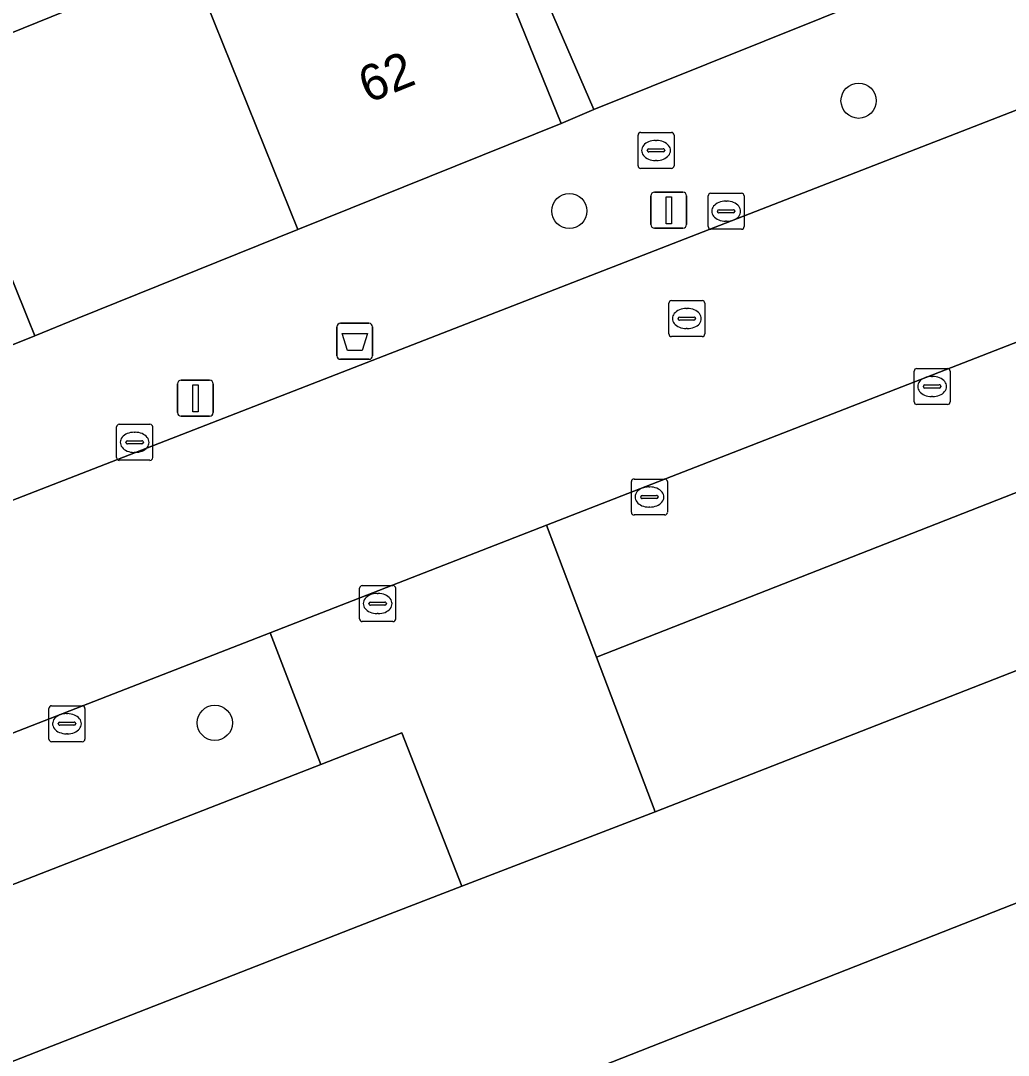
# Model space of a CAD drawing. Extents: x 160377 to 161131, y 383938 to 384853.
# Drawn here: x 160832.91 to 160860.35, y 384729.53 to 384758.28 of the extents above; entities that cross this region are included whole.
import ezdxf

# ---------------------------------------------------------------- set-up
doc = ezdxf.new("R2010")
doc.units = 0
for name, color, linetype in [('IMGEO_Afvalbak', 7, 'Continuous'), ('IMGEO_Boom', 7, 'Continuous'), ('IMGEO_Brandkraan', 7, 'Continuous'), ('IMGEO_Erf', 7, 'Continuous'), ('IMGEO_Kolk', 7, 'Continuous'), ('IMGEO_Lichtmast', 7, 'Continuous'), ('IMGEO_Pand', 7, 'Continuous'), ('IMGEO_Pand_nummerreeks', 7, 'Continuous'), ('IMGEO_Parkeervlak_open', 7, 'Continuous'), ('IMGEO_Rijbaan_lokaal_open', 7, 'Continuous'), ('IMGEO_Rioolput', 7, 'Continuous'), ('IMGEO_Verkeerseiland_open', 7, 'Continuous'), ('IMGEO_Voetpad_open', 7, 'Continuous')]:
    doc.layers.add(name, color=color, linetype=linetype)

msp = doc.modelspace()

# ---------------------------------------------------------------- linework, layer by layer
at = {"layer": 'IMGEO_Afvalbak'}
for p, q in [((160841.794, 384749.87), (160842.584, 384749.87)), ((160842.584, 384749.87), (160841.794, 384749.87)), ((160841.694, 384748.97), (160841.694, 384749.77)), ((160841.694, 384749.77), (160841.694, 384748.97)), ((160842.684, 384749.77), (160842.684, 384748.97)), ((160842.684, 384748.97), (160842.684, 384749.77)), ((160842.584, 384748.87), (160841.794, 384748.87)), ((160841.794, 384748.87), (160842.584, 384748.87))]:
    msp.add_line(p, q, dxfattribs=at)
msp.add_lwpolyline([(160841.837, 384749.584), (160842.541, 384749.584), (160842.392, 384749.114), (160841.986, 384749.114), (160841.837, 384749.584)], dxfattribs=at)
for centre, start, end in [((160841.794, 384749.77), 90, 180), ((160841.794, 384749.77), 90, 180), ((160842.584, 384749.77), 0, 90), ((160842.584, 384749.77), 360, 90), ((160841.794, 384748.97), 180, 270), ((160841.794, 384748.97), 180, 270), ((160842.584, 384748.97), 270, 0), ((160842.584, 384748.97), 270, 0)]:
    msp.add_arc(centre, 0.1, start, end, dxfattribs=at)
at = {"layer": 'IMGEO_Boom'}
for centre in [(160856.191, 384756.054), (160848.153, 384752.991), (160838.3, 384738.77)]:
    msp.add_circle(centre, 0.489, dxfattribs=at)
at = {"layer": 'IMGEO_Brandkraan'}
for p, q in [((160850.061, 384754.247), (160850.061, 384755.099)), ((160850.136, 384755.173), (160850.988, 384755.173)), ((160851.062, 384755.099), (160851.062, 384754.247)), ((160850.549, 384754.953), (160850.574, 384754.953)), ((160850.32, 384754.667), (160850.32, 384754.679)), ((160850.758, 384754.63), (160850.36, 384754.63)), ((160850.363, 384754.716), (160850.761, 384754.716)), ((160850.804, 384754.679), (160850.804, 384754.667)), ((160850.988, 384754.173), (160850.136, 384754.173)), ((160850.572, 384754.393), (160850.547, 384754.393))]:
    msp.add_line(p, q, dxfattribs=at)
for points in [[(160850.061, 384754.247), (160850.061, 384755.099)], [(160850.136, 384755.173), (160850.988, 384755.173)], [(160851.062, 384755.099), (160851.062, 384754.247)], [(160850.988, 384754.173), (160850.136, 384754.173)]]:
    msp.add_lwpolyline(points, dxfattribs=at)
for centre, radius, start, end in [((160850.138, 384755.097), 0.0765, 91.552, 178.448), ((160850.138, 384755.097), 0.0765, 91.552, 178.448), ((160850.986, 384755.097), 0.0765, 1.552, 88.448), ((160850.986, 384755.097), 0.0765, 1.552, 88.448), ((160850.36, 384754.676), 0.0403, 85.8775, 175.7526), ((160850.357, 384754.666), 0.0366, 178.938, 274.7102), ((160850.761, 384754.673), 0.043, 264.8664, 352.4533), ((160850.765, 384754.678), 0.0386, 1.7309, 96.639), ((160850.138, 384754.249), 0.0765, 181.552, 268.448), ((160850.138, 384754.249), 0.0765, 181.552, 268.448), ((160850.986, 384754.249), 0.0765, 271.552, 358.448), ((160850.986, 384754.249), 0.0765, 271.552, 358.448)]:
    msp.add_arc(centre, radius, start, end, dxfattribs=at)
for centre, major_axis, ratio, start_param, end_param in [((160850.548, 384754.673), (-0.387, 0.002), 0.722429, 4.712389, 7.853982), ((160850.573, 384754.673), (-0.39, 0.002), 0.717154, 1.570796, 4.712389)]:
    msp.add_ellipse(centre, major_axis=major_axis, ratio=ratio, start_param=start_param, end_param=end_param, dxfattribs=at)
at = {"layer": 'IMGEO_Erf'}
msp.add_lwpolyline([(160830.288, 384756.983), (160837.596, 384759.954), (160844.883, 384762.916), (160846.044, 384760.058), (160847.927, 384755.425), (160848.836, 384755.81), (160846.849, 384760.399), (160845.163, 384764.294), (160841.516, 384771.779), (160834.161, 384787.07), (160841.105, 384790.164), (160841.511, 384790.345), (160841.231, 384790.953), (160841.02, 384791.41), (160852.979, 384796.034), (160850.074, 384802.934), (160849.33, 384804.182), (160844.716, 384802.258), (160842.202, 384801.21), (160841.943, 384802.54), (160831.831, 384800.571)], dxfattribs=at)
at = {"layer": 'IMGEO_Kolk'}
for p, q in [((160852.011, 384752.558), (160852.011, 384753.41)), ((160852.086, 384753.484), (160852.938, 384753.484)), ((160853.012, 384753.41), (160853.012, 384752.558)), ((160852.313, 384753.027), (160852.711, 384753.027)), ((160852.499, 384753.264), (160852.524, 384753.264)), ((160852.27, 384752.978), (160852.27, 384752.99)), ((160852.708, 384752.941), (160852.31, 384752.941)), ((160852.754, 384752.99), (160852.754, 384752.978)), ((160852.938, 384752.484), (160852.086, 384752.484)), ((160852.522, 384752.704), (160852.497, 384752.704)), ((160857.734, 384747.689), (160857.734, 384748.541)), ((160857.809, 384748.615), (160858.661, 384748.615)), ((160858.735, 384748.541), (160858.735, 384747.689)), ((160858.036, 384748.158), (160858.434, 384748.158)), ((160858.222, 384748.395), (160858.247, 384748.395)), ((160857.993, 384748.109), (160857.993, 384748.121)), ((160858.431, 384748.072), (160858.033, 384748.072)), ((160858.477, 384748.121), (160858.477, 384748.109)), ((160858.661, 384747.615), (160857.809, 384747.615)), ((160858.245, 384747.835), (160858.22, 384747.835)), ((160835.572, 384746.138), (160835.572, 384746.99)), ((160835.647, 384747.064), (160836.499, 384747.064)), ((160836.573, 384746.99), (160836.573, 384746.138)), ((160836.06, 384746.844), (160836.085, 384746.844)), ((160835.831, 384746.558), (160835.831, 384746.57)), ((160836.269, 384746.521), (160835.871, 384746.521)), ((160835.874, 384746.607), (160836.272, 384746.607)), ((160836.315, 384746.57), (160836.315, 384746.558)), ((160836.083, 384746.284), (160836.058, 384746.284)), ((160836.499, 384746.064), (160835.647, 384746.064)), ((160849.953, 384745.545), (160850.805, 384745.545)), ((160849.878, 384744.619), (160849.878, 384745.471)), ((160850.366, 384745.325), (160850.391, 384745.325)), ((160850.879, 384745.471), (160850.879, 384744.619)), ((160850.137, 384745.039), (160850.137, 384745.051)), ((160850.575, 384745.002), (160850.177, 384745.002)), ((160850.18, 384745.088), (160850.578, 384745.088)), ((160850.621, 384745.051), (160850.621, 384745.039)), ((160850.389, 384744.765), (160850.364, 384744.765)), ((160850.805, 384744.545), (160849.953, 384744.545)), ((160842.325, 384741.658), (160842.325, 384742.51)), ((160842.4, 384742.584), (160843.252, 384742.584)), ((160843.326, 384742.51), (160843.326, 384741.658)), ((160842.627, 384742.127), (160843.025, 384742.127)), ((160842.813, 384742.364), (160842.838, 384742.364)), ((160842.584, 384742.078), (160842.584, 384742.09)), ((160843.022, 384742.041), (160842.624, 384742.041)), ((160842.836, 384741.804), (160842.811, 384741.804)), ((160843.068, 384742.09), (160843.068, 384742.078)), ((160843.252, 384741.584), (160842.4, 384741.584)), ((160833.766, 384739.246), (160834.618, 384739.246)), ((160833.691, 384738.32), (160833.691, 384739.172)), ((160834.179, 384739.026), (160834.204, 384739.026)), ((160834.692, 384739.172), (160834.692, 384738.32)), ((160833.95, 384738.74), (160833.95, 384738.752)), ((160834.388, 384738.703), (160833.99, 384738.703)), ((160833.993, 384738.789), (160834.391, 384738.789)), ((160834.434, 384738.752), (160834.434, 384738.74)), ((160834.202, 384738.466), (160834.177, 384738.466)), ((160834.618, 384738.246), (160833.766, 384738.246))]:
    msp.add_line(p, q, dxfattribs=at)
for points in [[(160852.011, 384752.558), (160852.011, 384753.41)], [(160852.086, 384753.484), (160852.938, 384753.484)], [(160853.012, 384753.41), (160853.012, 384752.558)], [(160852.938, 384752.484), (160852.086, 384752.484)], [(160857.734, 384747.689), (160857.734, 384748.541)], [(160857.809, 384748.615), (160858.661, 384748.615)], [(160858.735, 384748.541), (160858.735, 384747.689)], [(160858.661, 384747.615), (160857.809, 384747.615)], [(160835.572, 384746.138), (160835.572, 384746.99)], [(160835.647, 384747.064), (160836.499, 384747.064)], [(160836.573, 384746.99), (160836.573, 384746.138)], [(160836.499, 384746.064), (160835.647, 384746.064)], [(160849.953, 384745.545), (160850.805, 384745.545)], [(160849.878, 384744.619), (160849.878, 384745.471)], [(160850.879, 384745.471), (160850.879, 384744.619)], [(160850.805, 384744.545), (160849.953, 384744.545)], [(160842.325, 384741.658), (160842.325, 384742.51)], [(160842.4, 384742.584), (160843.252, 384742.584)], [(160843.326, 384742.51), (160843.326, 384741.658)], [(160843.252, 384741.584), (160842.4, 384741.584)], [(160833.766, 384739.246), (160834.618, 384739.246)], [(160833.691, 384738.32), (160833.691, 384739.172)], [(160834.692, 384739.172), (160834.692, 384738.32)], [(160834.618, 384738.246), (160833.766, 384738.246)]]:
    msp.add_lwpolyline(points, dxfattribs=at)
for centre, radius, start, end in [((160852.088, 384753.408), 0.0765, 91.552, 178.448), ((160852.088, 384753.408), 0.0765, 91.552, 178.448), ((160852.936, 384753.408), 0.0765, 1.552, 88.448), ((160852.936, 384753.408), 0.0765, 1.552, 88.448), ((160852.31, 384752.987), 0.0403, 85.8775, 175.7526), ((160852.715, 384752.989), 0.0386, 1.7309, 96.639), ((160852.307, 384752.977), 0.0366, 178.938, 274.7102), ((160852.711, 384752.984), 0.043, 264.8664, 352.4533), ((160852.088, 384752.56), 0.0765, 181.552, 268.448), ((160852.088, 384752.56), 0.0765, 181.552, 268.448), ((160852.936, 384752.56), 0.0765, 271.552, 358.448), ((160852.936, 384752.56), 0.0765, 271.552, 358.448), ((160857.811, 384748.539), 0.0765, 91.552, 178.448), ((160857.811, 384748.539), 0.0765, 91.552, 178.448), ((160858.659, 384748.539), 0.0765, 1.552, 88.448), ((160858.659, 384748.539), 0.0765, 1.552, 88.448), ((160858.033, 384748.118), 0.0403, 85.8775, 175.7526), ((160858.438, 384748.12), 0.0386, 1.7309, 96.639), ((160858.03, 384748.108), 0.0366, 178.938, 274.7102), ((160858.434, 384748.115), 0.043, 264.8664, 352.4533), ((160857.811, 384747.691), 0.0765, 181.552, 268.448), ((160857.811, 384747.691), 0.0765, 181.552, 268.448), ((160858.659, 384747.691), 0.0765, 271.552, 358.448), ((160858.659, 384747.691), 0.0765, 271.552, 358.448), ((160835.649, 384746.988), 0.0765, 91.552, 178.448), ((160835.649, 384746.988), 0.0765, 91.552, 178.448), ((160836.497, 384746.988), 0.0765, 1.552, 88.448), ((160836.497, 384746.988), 0.0765, 1.552, 88.448), ((160835.871, 384746.567), 0.0403, 85.8775, 175.7526), ((160835.868, 384746.557), 0.0366, 178.938, 274.7102), ((160836.272, 384746.564), 0.043, 264.8664, 352.4533), ((160836.276, 384746.569), 0.0386, 1.7309, 96.639), ((160835.649, 384746.14), 0.0765, 181.552, 268.448), ((160835.649, 384746.14), 0.0765, 181.552, 268.448), ((160836.497, 384746.14), 0.0765, 271.552, 358.448), ((160836.497, 384746.14), 0.0765, 271.552, 358.448), ((160849.955, 384745.469), 0.0765, 91.552, 178.448), ((160849.955, 384745.469), 0.0765, 91.552, 178.448), ((160850.803, 384745.469), 0.0765, 1.552, 88.448), ((160850.803, 384745.469), 0.0765, 1.552, 88.448), ((160850.177, 384745.048), 0.0403, 85.8775, 175.7526), ((160850.174, 384745.038), 0.0366, 178.938, 274.7102), ((160850.578, 384745.045), 0.043, 264.8664, 352.4533), ((160850.582, 384745.05), 0.0386, 1.7309, 96.639), ((160849.955, 384744.621), 0.0765, 181.552, 268.448), ((160849.955, 384744.621), 0.0765, 181.552, 268.448), ((160850.803, 384744.621), 0.0765, 271.552, 358.448), ((160850.803, 384744.621), 0.0765, 271.552, 358.448), ((160842.402, 384742.508), 0.0765, 91.552, 178.448), ((160842.402, 384742.508), 0.0765, 91.552, 178.448), ((160843.25, 384742.508), 0.0765, 1.552, 88.448), ((160843.25, 384742.508), 0.0765, 1.552, 88.448), ((160842.624, 384742.087), 0.0403, 85.8775, 175.7526), ((160843.029, 384742.089), 0.0386, 1.7309, 96.639), ((160842.621, 384742.077), 0.0366, 178.938, 274.7102), ((160843.025, 384742.084), 0.043, 264.8664, 352.4533), ((160842.402, 384741.66), 0.0765, 181.552, 268.448), ((160842.402, 384741.66), 0.0765, 181.552, 268.448), ((160843.25, 384741.66), 0.0765, 271.552, 358.448), ((160843.25, 384741.66), 0.0765, 271.552, 358.448), ((160833.768, 384739.17), 0.0765, 91.552, 178.448), ((160833.768, 384739.17), 0.0765, 91.552, 178.448), ((160834.616, 384739.17), 0.0765, 1.552, 88.448), ((160834.616, 384739.17), 0.0765, 1.552, 88.448), ((160833.99, 384738.749), 0.0403, 85.8775, 175.7526), ((160833.987, 384738.739), 0.0366, 178.938, 274.7102), ((160834.391, 384738.746), 0.043, 264.8664, 352.4533), ((160834.395, 384738.751), 0.0386, 1.7309, 96.639), ((160833.768, 384738.322), 0.0765, 181.552, 268.448), ((160833.768, 384738.322), 0.0765, 181.552, 268.448), ((160834.616, 384738.322), 0.0765, 271.552, 358.448), ((160834.616, 384738.322), 0.0765, 271.552, 358.448)]:
    msp.add_arc(centre, radius, start, end, dxfattribs=at)
for centre, major_axis, ratio, start_param, end_param in [((160852.498, 384752.984), (-0.387, 0.002), 0.722429, 4.712389, 7.853982), ((160852.523, 384752.984), (-0.39, 0.002), 0.717154, 1.570796, 4.712389), ((160858.221, 384748.115), (-0.387, 0.002), 0.722429, 4.712389, 7.853982), ((160858.246, 384748.115), (-0.39, 0.002), 0.717154, 1.570796, 4.712389), ((160836.059, 384746.564), (-0.387, 0.002), 0.722429, 4.712389, 7.853982), ((160836.084, 384746.564), (-0.39, 0.002), 0.717154, 1.570796, 4.712389), ((160850.365, 384745.045), (-0.387, 0.002), 0.722429, 4.712389, 7.853982), ((160850.39, 384745.045), (-0.39, 0.002), 0.717154, 1.570796, 4.712389), ((160842.812, 384742.084), (-0.387, 0.002), 0.722429, 4.712389, 7.853982), ((160842.837, 384742.084), (-0.39, 0.002), 0.717154, 1.570796, 4.712389), ((160834.178, 384738.746), (-0.387, 0.002), 0.722429, 4.712389, 7.853982), ((160834.203, 384738.746), (-0.39, 0.002), 0.717154, 1.570796, 4.712389)]:
    msp.add_ellipse(centre, major_axis=major_axis, ratio=ratio, start_param=start_param, end_param=end_param, dxfattribs=at)
at = {"layer": 'IMGEO_Lichtmast'}
for p, q in [((160850.42, 384752.613), (160850.42, 384753.413)), ((160850.42, 384753.413), (160850.42, 384752.613)), ((160850.52, 384753.513), (160851.31, 384753.513)), ((160851.31, 384753.513), (160850.52, 384753.513)), ((160851.41, 384753.413), (160851.41, 384752.613)), ((160851.41, 384752.613), (160851.41, 384753.413)), ((160851.31, 384752.513), (160850.52, 384752.513)), ((160850.52, 384752.513), (160851.31, 384752.513)), ((160837.266, 384747.388), (160837.266, 384748.188)), ((160837.266, 384748.188), (160837.266, 384747.388)), ((160837.366, 384748.288), (160838.156, 384748.288)), ((160838.156, 384748.288), (160837.366, 384748.288)), ((160838.256, 384748.188), (160838.256, 384747.388)), ((160838.256, 384747.388), (160838.256, 384748.188)), ((160838.156, 384747.288), (160837.366, 384747.288)), ((160837.366, 384747.288), (160838.156, 384747.288))]:
    msp.add_line(p, q, dxfattribs=at)
for points in [[(160850.84, 384753.388), (160850.99, 384753.388), (160850.99, 384752.638), (160850.84, 384752.638), (160850.84, 384753.388)], [(160837.686, 384748.163), (160837.836, 384748.163), (160837.836, 384747.413), (160837.686, 384747.413), (160837.686, 384748.163)]]:
    msp.add_lwpolyline(points, dxfattribs=at)
for centre, start, end in [((160850.52, 384753.413), 90, 180), ((160850.52, 384753.413), 90, 180), ((160851.31, 384753.413), 0, 90), ((160851.31, 384753.413), 360, 90), ((160850.52, 384752.613), 180, 270), ((160850.52, 384752.613), 180, 270), ((160851.31, 384752.613), 270, 0), ((160851.31, 384752.613), 270, 0), ((160837.366, 384748.188), 90, 180), ((160837.366, 384748.188), 90, 180), ((160838.156, 384748.188), 0, 90), ((160838.156, 384748.188), 360, 90), ((160837.366, 384747.388), 180, 270), ((160837.366, 384747.388), 180, 270), ((160838.156, 384747.388), 270, 0), ((160838.156, 384747.388), 270, 0)]:
    msp.add_arc(centre, 0.1, start, end, dxfattribs=at)
at = {"layer": 'IMGEO_Pand'}
for points in [[(160859.89, 384760.251), (160857.724, 384766.175), (160857.978, 384766.277), (160857.006, 384768.696), (160859.553, 384769.72), (160857.278, 384775.389), (160849.432, 384772.107), (160846.539, 384778.381), (160843.887, 384784.597), (160841.511, 384790.345), (160841.105, 384790.164), (160834.161, 384787.07), (160841.516, 384771.779), (160845.163, 384764.294), (160846.849, 384760.399), (160848.836, 384755.81)], [(160840.612, 384752.475), (160847.927, 384755.425), (160846.044, 384760.058), (160844.883, 384762.916), (160837.596, 384759.954)], [(160840.612, 384752.475), (160837.596, 384759.954), (160830.288, 384756.983), (160833.104, 384750), (160833.296, 384749.525), (160834.475, 384750)], [(160833.296, 384749.525), (160833.104, 384750), (160830.288, 384756.983), (160829.178, 384756.532), (160828.796, 384757.472), (160826.337, 384756.473), (160825.645, 384758.177), (160821.884, 384756.648), (160822.959, 384754.004), (160824.587, 384750), (160825.98, 384746.574)]]:
    msp.add_lwpolyline(points, close=True, dxfattribs=at)
at = {"layer": 'IMGEO_Parkeervlak_open'}
for points in [[(160875.625, 384751.073), (160848.912, 384740.593), (160850.541, 384736.296), (160877.221, 384746.723)], [(160878.411, 384730.02), (160874.848, 384739.37), (160846.624, 384728.28), (160820.67, 384718.206), (160822.279, 384713.938), (160824.191, 384708.865), (160826.499, 384709.757)], [(160842.882, 384733.356), (160845.161, 384734.231), (160843.499, 384738.495), (160841.244, 384737.616), (160818.258, 384728.656), (160819.915, 384724.378)]]:
    msp.add_lwpolyline(points, close=True, dxfattribs=at)
at = {"layer": 'IMGEO_Rijbaan_lokaal_open'}
for points in [[(160875.178, 384761.474), (160820.307, 384740.149)], [(160824.465, 384735.292), (160839.837, 384741.274), (160847.52, 384744.264), (160879.523, 384756.719)], [(160874.848, 384739.37), (160881.728, 384742.064), (160879.537, 384747.693), (160877.221, 384746.723), (160850.541, 384736.296), (160845.161, 384734.231), (160842.882, 384733.356), (160819.915, 384724.378), (160809.621, 384720.435)], [(160812.16, 384714.918), (160820.67, 384718.206), (160846.624, 384728.28), (160874.848, 384739.37)]]:
    msp.add_lwpolyline(points, dxfattribs=at)
msp.add_lwpolyline([(160848.912, 384740.593), (160847.52, 384744.264), (160839.837, 384741.274), (160841.244, 384737.616), (160843.499, 384738.495), (160845.161, 384734.231), (160850.541, 384736.296)], close=True, dxfattribs=at)
at = {"layer": 'IMGEO_Rioolput'}
for p, q in [((160850.918, 384749.576), (160850.918, 384750.428)), ((160850.993, 384750.502), (160851.845, 384750.502)), ((160851.919, 384750.428), (160851.919, 384749.576)), ((160851.406, 384750.282), (160851.431, 384750.282)), ((160851.177, 384749.996), (160851.177, 384750.008)), ((160851.615, 384749.959), (160851.217, 384749.959)), ((160851.22, 384750.045), (160851.618, 384750.045)), ((160851.661, 384750.008), (160851.661, 384749.996)), ((160851.429, 384749.722), (160851.404, 384749.722)), ((160851.845, 384749.502), (160850.993, 384749.502))]:
    msp.add_line(p, q, dxfattribs=at)
for points in [[(160850.918, 384749.576), (160850.918, 384750.428)], [(160850.993, 384750.502), (160851.845, 384750.502)], [(160851.919, 384750.428), (160851.919, 384749.576)], [(160851.845, 384749.502), (160850.993, 384749.502)]]:
    msp.add_lwpolyline(points, dxfattribs=at)
for centre, radius, start, end in [((160850.995, 384750.426), 0.0765, 91.552, 178.448), ((160850.995, 384750.426), 0.0765, 91.552, 178.448), ((160851.843, 384750.426), 0.0765, 1.552, 88.448), ((160851.843, 384750.426), 0.0765, 1.552, 88.448), ((160851.217, 384750.005), 0.0403, 85.8775, 175.7526), ((160851.214, 384749.995), 0.0366, 178.938, 274.7102), ((160851.618, 384750.002), 0.043, 264.8664, 352.4533), ((160851.622, 384750.007), 0.0386, 1.7309, 96.639), ((160850.995, 384749.578), 0.0765, 181.552, 268.448), ((160850.995, 384749.578), 0.0765, 181.552, 268.448), ((160851.843, 384749.578), 0.0765, 271.552, 358.448), ((160851.843, 384749.578), 0.0765, 271.552, 358.448)]:
    msp.add_arc(centre, radius, start, end, dxfattribs=at)
for centre, major_axis, ratio, start_param, end_param in [((160851.405, 384750.002), (-0.387, 0.002), 0.722429, 4.712389, 7.853982), ((160851.43, 384750.002), (-0.39, 0.002), 0.717154, 1.570796, 4.712389)]:
    msp.add_ellipse(centre, major_axis=major_axis, ratio=ratio, start_param=start_param, end_param=end_param, dxfattribs=at)
at = {"layer": 'IMGEO_Verkeerseiland_open'}
for points in [[(160879.523, 384756.719), (160847.52, 384744.264), (160848.912, 384740.593), (160875.625, 384751.073), (160877.221, 384746.723), (160879.537, 384747.693), (160883.372, 384749.141), (160888.42, 384751.017), (160887.323, 384753.87), (160887.066, 384754.425)], [(160809.621, 384720.435), (160819.915, 384724.378), (160818.258, 384728.656), (160841.244, 384737.616), (160839.837, 384741.274), (160824.465, 384735.292)]]:
    msp.add_lwpolyline(points, dxfattribs=at)
at = {"layer": 'IMGEO_Voetpad_open'}
for points in [[(160879.543, 384766.256), (160876.349, 384766.863), (160868.156, 384763.572), (160864.813, 384762.229), (160859.89, 384760.251), (160848.836, 384755.81), (160847.927, 384755.425), (160840.612, 384752.475), (160834.475, 384750), (160833.296, 384749.525), (160825.98, 384746.574), (160826.038, 384746.431), (160795.715, 384733.952), (160795.472, 384734.16), (160792.777, 384731.112), (160793.853, 384730.09)], [(160820.307, 384740.149), (160875.178, 384761.474)]]:
    msp.add_lwpolyline(points, dxfattribs=at)

# ---------------------------------------------------------------- texts
at = {"layer": 'IMGEO_Pand_nummerreeks'}
msp.add_text('62', height=1, rotation=21.9637, dxfattribs=at).set_placement((160842.558, 384755.976))

doc.saveas('drawing.dxf')
